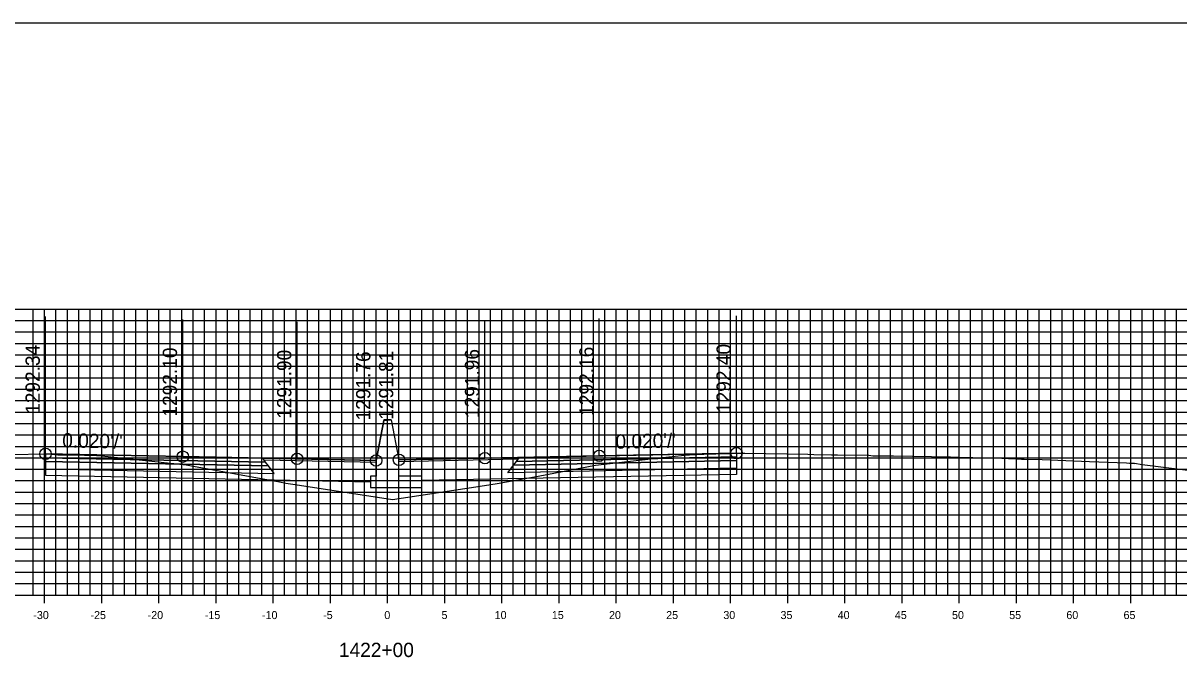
# Model space of a CAD drawing. Extents: x 674939 to 678919, y 750652 to 765176.
# Drawn here: x 678716.7 to 678817.7, y 757756 to 757812.6 of the extents above; entities that cross this region are included whole.
import ezdxf

# ---------------------------------------------------------------- set-up
doc = ezdxf.new("R2010")
doc.units = 0
for name, color, linetype in [('R_Alt Surface', 7, 'Continuous'), ('R_Axis', 7, 'Continuous'), ('R_Axis Annot', 7, 'Continuous'), ('R_Exist Surface', 7, 'Continuous'), ('R_Fin Surface', 7, 'Continuous'), ('R_Grid', 7, 'Continuous'), ('R_No Plot', 7, 'Continuous'), ('R_Proposed Road', 7, 'Continuous'), ('R_Xsect Elev', 7, 'Continuous'), ('R_Xsect Slope', 7, 'Continuous')]:
    doc.layers.add(name, color=color, linetype=linetype)

msp = doc.modelspace()

# ---------------------------------------------------------------- linework, layer by layer
for points in [[(678748.2, 757777.81), (678747.53, 757774.31)], [(678748.86, 757777.87), (678748.86, 757777.87), (678748.2, 757777.87), (678748.2, 757777.81)], [(678748.86, 757777.87), (678749.53, 757774.37)]]:
    msp.add_lwpolyline(points)
at = {"layer": 'R_Alt Surface'}
for points in [[(678718.62, 757774.56), (678718.62, 757774.23), (678738.12, 757773.84), (678737.87, 757774.17)], [(678718.62, 757774.23), (678718.62, 757773.57), (678738.62, 757773.17), (678738.12, 757773.84)], [(678779.05, 757774.3), (678779.05, 757773.64), (678759.05, 757773.24), (678759.55, 757773.91)], [(678779.05, 757774.63), (678779.05, 757774.3), (678759.55, 757773.91), (678759.8, 757774.24)]]:
    msp.add_lwpolyline(points, close=True, dxfattribs=at)
for points in [[(678718.62, 757773.57), (678718.62, 757773.03), (678738.62, 757772.63), (678747.03, 757772.46)], [(678779.05, 757773.64), (678779.05, 757773.1), (678759.05, 757772.7), (678751.53, 757772.55)]]:
    msp.add_lwpolyline(points, dxfattribs=at)
at = {"layer": 'R_Axis'}
for p, q in [((678718.53, 757761.85), (678718.53, 757763.25)), ((678723.53, 757761.85), (678723.53, 757763.25)), ((678728.53, 757761.85), (678728.53, 757763.25)), ((678733.53, 757761.85), (678733.53, 757763.25)), ((678738.53, 757761.85), (678738.53, 757763.25)), ((678743.53, 757761.85), (678743.53, 757763.25)), ((678748.53, 757761.85), (678748.53, 757763.25)), ((678753.53, 757761.85), (678753.53, 757763.25)), ((678758.53, 757761.85), (678758.53, 757763.25)), ((678763.53, 757761.85), (678763.53, 757763.25)), ((678768.53, 757761.85), (678768.53, 757763.25)), ((678773.53, 757761.85), (678773.53, 757763.25)), ((678778.53, 757761.85), (678778.53, 757763.25)), ((678783.53, 757761.85), (678783.53, 757763.25)), ((678788.53, 757761.85), (678788.53, 757763.25)), ((678793.53, 757761.85), (678793.53, 757763.25)), ((678798.53, 757761.85), (678798.53, 757763.25)), ((678803.53, 757761.85), (678803.53, 757763.25)), ((678808.53, 757761.85), (678808.53, 757763.25)), ((678813.53, 757761.85), (678813.53, 757763.25)), ((678598.53, 757762.55), (678898.53, 757762.55))]:
    msp.add_line(p, q, dxfattribs=at)
at = {"layer": 'R_Exist Surface'}
msp.add_lwpolyline([(678715.63, 757774.85), (678718.6, 757774.89), (678718.61, 757774.89), (678718.62, 757774.89), (678718.89, 757774.89), (678718.93, 757774.89), (678719.69, 757774.82), (678719.74, 757774.82), (678720.88, 757774.81), (678720.9, 757774.81), (678720.99, 757774.81), (678723.09, 757774.74), (678723.11, 757774.74), (678723.28, 757774.76), (678723.53, 757774.73), (678730.91, 757773.92), (678739.07, 757772.44), (678739.65, 757772.34), (678740.46, 757772.21), (678748.97, 757770.91), (678757.02, 757772.12), (678758.13, 757772.3), (678761.71, 757772.93), (678766.71, 757773.9), (678772.59, 757774.58), (678774.78, 757774.81), (678774.82, 757774.81), (678774.89, 757774.81), (678774.94, 757774.81), (678776.84, 757774.89), (678777.23, 757774.9), (678778.6, 757774.93), (678778.69, 757774.94), (678779.05, 757774.96), (678779.05, 757774.96), (678779.2, 757774.96), (678779.79, 757774.95), (678785.3, 757774.86), (678785.82, 757774.85), (678787.37, 757774.82), (678787.87, 757774.82), (678790.63, 757774.77), (678790.98, 757774.73), (678791.06, 757774.73), (678792.44, 757774.73), (678792.77, 757774.73), (678797.77, 757774.63), (678798.46, 757774.61), (678802.25, 757774.51), (678802.83, 757774.49), (678802.84, 757774.49), (678802.9, 757774.48), (678803, 757774.48), (678803.98, 757774.42), (678804.22, 757774.42), (678805.78, 757774.41), (678809.92, 757774.24), (678810.74, 757774.21), (678813.16, 757774.11), (678813.43, 757774.09), (678813.78, 757774.07), (678813.83, 757774.06), (678813.86, 757774.07), (678814.53, 757773.97), (678819.91, 757773.29)], dxfattribs=at)
at = {"layer": 'R_Fin Surface'}
for points in [[(678718.62, 757774.89), (678730.62, 757774.65), (678737.62, 757774.51), (678740.62, 757774.45), (678747.53, 757774.31), (678748.2, 757777.81), (678748.86, 757777.87), (678749.53, 757774.37), (678757.05, 757774.52), (678760.05, 757774.58), (678767.05, 757774.72), (678779.05, 757774.96)], [(678779.05, 757774.96), (678767.05, 757774.72), (678757.05, 757774.52), (678749.53, 757774.37)], [(678747.53, 757774.31), (678740.62, 757774.45), (678730.62, 757774.65), (678718.62, 757774.89)]]:
    msp.add_lwpolyline(points, dxfattribs=at)
for points in [[(678779.05, 757774.96), (678779.05, 757774.63), (678759.8, 757774.24), (678760.05, 757774.58)], [(678718.62, 757774.89), (678718.62, 757774.56), (678737.87, 757774.17), (678737.62, 757774.51)], [(678737.62, 757774.51), (678747.53, 757774.31), (678747.54, 757774.15), (678737.73, 757774.35)], [(678759.93, 757774.42), (678749.53, 757774.21), (678749.53, 757774.37), (678760.05, 757774.58)]]:
    msp.add_lwpolyline(points, close=True, dxfattribs=at)
at = {"layer": 'R_Grid'}
for p, q in [((678598.53, 757787.55), (678898.53, 757787.55)), ((678717.53, 757762.55), (678717.53, 757787.55)), ((678718.53, 757762.55), (678718.53, 757787.55)), ((678719.53, 757762.55), (678719.53, 757787.55)), ((678720.53, 757762.55), (678720.53, 757787.55)), ((678721.53, 757762.55), (678721.53, 757787.55)), ((678722.53, 757762.55), (678722.53, 757787.55)), ((678723.53, 757762.55), (678723.53, 757787.55)), ((678724.53, 757762.55), (678724.53, 757787.55)), ((678725.53, 757762.55), (678725.53, 757787.55)), ((678726.53, 757762.55), (678726.53, 757787.55)), ((678727.53, 757762.55), (678727.53, 757787.55)), ((678728.53, 757762.55), (678728.53, 757787.55)), ((678729.53, 757762.55), (678729.53, 757787.55)), ((678730.53, 757762.55), (678730.53, 757787.55)), ((678731.53, 757762.55), (678731.53, 757787.55)), ((678732.53, 757762.55), (678732.53, 757787.55)), ((678733.53, 757762.55), (678733.53, 757787.55)), ((678734.53, 757762.55), (678734.53, 757787.55)), ((678735.53, 757762.55), (678735.53, 757787.55)), ((678736.53, 757762.55), (678736.53, 757787.55)), ((678737.53, 757762.55), (678737.53, 757787.55)), ((678738.53, 757762.55), (678738.53, 757787.55)), ((678739.53, 757762.55), (678739.53, 757787.55)), ((678740.53, 757762.55), (678740.53, 757787.55)), ((678741.53, 757762.55), (678741.53, 757787.55)), ((678742.53, 757762.55), (678742.53, 757787.55)), ((678743.53, 757762.55), (678743.53, 757787.55)), ((678744.53, 757762.55), (678744.53, 757787.55)), ((678745.53, 757762.55), (678745.53, 757787.55)), ((678746.53, 757762.55), (678746.53, 757787.55)), ((678747.53, 757762.55), (678747.53, 757787.55)), ((678748.53, 757762.55), (678748.53, 757787.55)), ((678749.53, 757762.55), (678749.53, 757787.55)), ((678750.53, 757762.55), (678750.53, 757787.55)), ((678751.53, 757762.55), (678751.53, 757787.55)), ((678752.53, 757762.55), (678752.53, 757787.55)), ((678753.53, 757762.55), (678753.53, 757787.55)), ((678754.53, 757762.55), (678754.53, 757787.55)), ((678755.53, 757762.55), (678755.53, 757787.55)), ((678756.53, 757762.55), (678756.53, 757787.55)), ((678757.53, 757762.55), (678757.53, 757787.55)), ((678758.53, 757762.55), (678758.53, 757787.55)), ((678759.53, 757762.55), (678759.53, 757787.55)), ((678760.53, 757762.55), (678760.53, 757787.55)), ((678761.53, 757762.55), (678761.53, 757787.55)), ((678762.53, 757762.55), (678762.53, 757787.55)), ((678763.53, 757762.55), (678763.53, 757787.55)), ((678764.53, 757762.55), (678764.53, 757787.55)), ((678765.53, 757762.55), (678765.53, 757787.55)), ((678766.53, 757762.55), (678766.53, 757787.55)), ((678767.53, 757762.55), (678767.53, 757787.55)), ((678768.53, 757762.55), (678768.53, 757787.55)), ((678769.53, 757762.55), (678769.53, 757787.55)), ((678770.53, 757762.55), (678770.53, 757787.55)), ((678771.53, 757762.55), (678771.53, 757787.55)), ((678772.53, 757762.55), (678772.53, 757787.55)), ((678773.53, 757762.55), (678773.53, 757787.55)), ((678774.53, 757762.55), (678774.53, 757787.55)), ((678775.53, 757762.55), (678775.53, 757787.55)), ((678776.53, 757762.55), (678776.53, 757787.55)), ((678777.53, 757762.55), (678777.53, 757787.55)), ((678778.53, 757762.55), (678778.53, 757787.55)), ((678779.53, 757762.55), (678779.53, 757787.55)), ((678780.53, 757762.55), (678780.53, 757787.55)), ((678781.53, 757762.55), (678781.53, 757787.55)), ((678782.53, 757762.55), (678782.53, 757787.55)), ((678783.53, 757762.55), (678783.53, 757787.55)), ((678784.53, 757762.55), (678784.53, 757787.55)), ((678785.53, 757762.55), (678785.53, 757787.55)), ((678786.53, 757762.55), (678786.53, 757787.55)), ((678787.53, 757762.55), (678787.53, 757787.55)), ((678788.53, 757762.55), (678788.53, 757787.55)), ((678789.53, 757762.55), (678789.53, 757787.55)), ((678790.53, 757762.55), (678790.53, 757787.55)), ((678791.53, 757762.55), (678791.53, 757787.55)), ((678792.53, 757762.55), (678792.53, 757787.55)), ((678793.53, 757762.55), (678793.53, 757787.55)), ((678794.53, 757762.55), (678794.53, 757787.55)), ((678795.53, 757762.55), (678795.53, 757787.55)), ((678796.53, 757762.55), (678796.53, 757787.55)), ((678797.53, 757762.55), (678797.53, 757787.55)), ((678798.53, 757762.55), (678798.53, 757787.55)), ((678799.53, 757762.55), (678799.53, 757787.55)), ((678800.53, 757762.55), (678800.53, 757787.55)), ((678801.53, 757762.55), (678801.53, 757787.55)), ((678802.53, 757762.55), (678802.53, 757787.55)), ((678803.53, 757762.55), (678803.53, 757787.55)), ((678804.53, 757762.55), (678804.53, 757787.55)), ((678805.53, 757762.55), (678805.53, 757787.55)), ((678806.53, 757762.55), (678806.53, 757787.55)), ((678807.53, 757762.55), (678807.53, 757787.55)), ((678808.53, 757762.55), (678808.53, 757787.55)), ((678809.53, 757762.55), (678809.53, 757787.55)), ((678810.53, 757762.55), (678810.53, 757787.55)), ((678811.53, 757762.55), (678811.53, 757787.55)), ((678812.53, 757762.55), (678812.53, 757787.55)), ((678813.53, 757762.55), (678813.53, 757787.55)), ((678814.53, 757762.55), (678814.53, 757787.55)), ((678815.53, 757762.55), (678815.53, 757787.55)), ((678816.53, 757762.55), (678816.53, 757787.55)), ((678817.53, 757762.55), (678817.53, 757787.55)), ((678598.53, 757786.55), (678898.53, 757786.55)), ((678598.53, 757785.55), (678898.53, 757785.55)), ((678598.53, 757784.55), (678898.53, 757784.55)), ((678598.53, 757783.55), (678898.53, 757783.55)), ((678598.53, 757782.55), (678898.53, 757782.55)), ((678598.53, 757781.55), (678898.53, 757781.55)), ((678598.53, 757780.55), (678898.53, 757780.55)), ((678598.53, 757779.55), (678898.53, 757779.55)), ((678598.53, 757778.55), (678898.53, 757778.55)), ((678598.53, 757777.55), (678898.53, 757777.55)), ((678598.53, 757776.55), (678898.53, 757776.55)), ((678598.53, 757775.55), (678898.53, 757775.55)), ((678598.53, 757774.55), (678898.53, 757774.55)), ((678598.53, 757773.55), (678898.53, 757773.55)), ((678598.53, 757772.55), (678898.53, 757772.55)), ((678598.53, 757771.55), (678898.53, 757771.55)), ((678598.53, 757770.55), (678898.53, 757770.55)), ((678598.53, 757769.55), (678898.53, 757769.55)), ((678598.53, 757768.55), (678898.53, 757768.55)), ((678598.53, 757767.55), (678898.53, 757767.55)), ((678598.53, 757766.55), (678898.53, 757766.55)), ((678598.53, 757765.55), (678898.53, 757765.55)), ((678598.53, 757764.55), (678898.53, 757764.55)), ((678598.53, 757763.55), (678898.53, 757763.55)), ((678598.53, 757762.55), (678898.53, 757762.55))]:
    msp.add_line(p, q, dxfattribs=at)
at = {"layer": 'R_No Plot'}
msp.add_lwpolyline([(678578.53, 757592.55), (678918.53, 757592.55), (678918.53, 757812.55), (678578.53, 757812.55)], close=True, dxfattribs=at)
for centre in [(678718.62, 757774.89), (678730.62, 757774.65), (678740.62, 757774.45), (678757.05, 757774.52), (678767.05, 757774.72), (678779.05, 757774.96), (678747.53, 757774.31), (678749.53, 757774.37)]:
    msp.add_circle(centre, 0.5, dxfattribs=at)
at = {"layer": 'R_Proposed Road'}
msp.add_lwpolyline([(678747.53, 757774.31), (678747.53, 757772.94), (678747.03, 757772.94), (678747.03, 757771.94), (678751.53, 757771.94), (678751.53, 757772.94), (678749.53, 757772.94), (678749.53, 757774.37)], dxfattribs=at)
at = {"layer": 'R_Xsect Elev'}
for p, q in [((678718.62, 757774.89), (678718.62, 757786.89)), ((678730.62, 757774.65), (678730.62, 757786.65)), ((678740.62, 757774.45), (678740.62, 757786.45)), ((678747.53, 757774.31), (678747.53, 757786.31)), ((678749.53, 757774.37), (678749.53, 757786.37)), ((678757.05, 757774.52), (678757.05, 757786.52)), ((678767.05, 757774.72), (678767.05, 757786.72)), ((678779.05, 757774.96), (678779.05, 757786.96))]:
    msp.add_line(p, q, dxfattribs=at)

# ---------------------------------------------------------------- texts
at = {"layer": 'R_Axis Annot'}
for s, height, p in [('-30', 0.7, (678717.55, 757760.45)), ('-25', 0.7, (678722.55, 757760.45)), ('-20', 0.7, (678727.55, 757760.45)), ('-15', 0.7, (678732.55, 757760.45)), ('-10', 0.7, (678737.55, 757760.45)), ('-5', 0.7, (678742.9, 757760.45)), ('0', 0.7, (678748.25, 757760.45)), ('5', 0.7, (678753.25, 757760.45)), ('10', 0.7, (678757.9, 757760.45)), ('15', 0.7, (678762.9, 757760.45)), ('20', 0.7, (678767.9, 757760.45)), ('25', 0.7, (678772.9, 757760.45)), ('30', 0.7, (678777.9, 757760.45)), ('35', 0.7, (678782.9, 757760.45)), ('40', 0.7, (678787.9, 757760.45)), ('45', 0.7, (678792.9, 757760.45)), ('50', 0.7, (678797.9, 757760.45)), ('55', 0.7, (678802.9, 757760.45)), ('60', 0.7, (678807.9, 757760.45)), ('65', 0.7, (678812.9, 757760.45)), ('1422+00', 1.25, (678744.28, 757757.13))]:
    msp.add_text(s, height=height, dxfattribs=at).set_placement(p)
at = {"layer": 'R_Xsect Elev'}
for s, p in [('1292.34', (678718.12, 757778.39)), ('1292.10', (678730.12, 757778.15)), ('1292.16', (678766.55, 757778.22)), ('1292.40', (678778.55, 757778.46)), ('1291.90', (678740.12, 757777.95)), ('1291.76', (678747.03, 757777.81)), ('1291.81', (678749.03, 757777.87)), ('1291.96', (678756.55, 757778.02))]:
    msp.add_text(s, height=1.25, rotation=90, dxfattribs=at).set_placement(p)
at = {"layer": 'R_Xsect Slope'}
for rotation, p in [(358.8542, (678720.07, 757775.46)), (1.1458, (678768.48, 757775.34))]:
    msp.add_text("0.020'/'", height=1.25, rotation=rotation, dxfattribs=at).set_placement(p)

doc.saveas('drawing.dxf')
